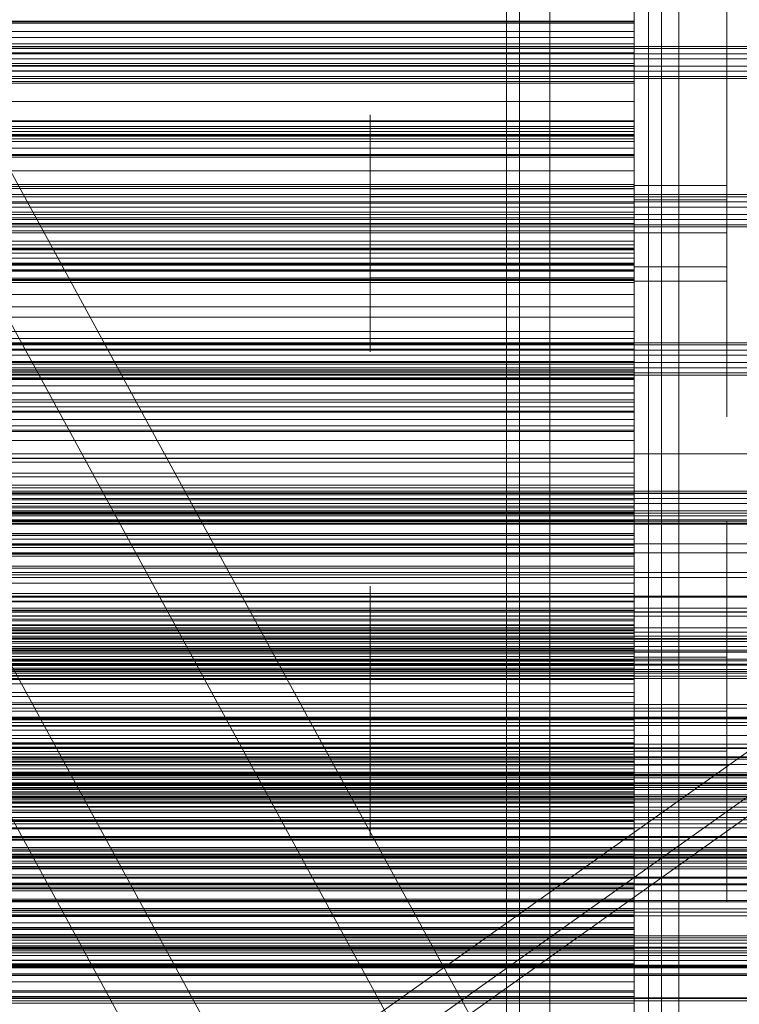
# Model space of a CAD drawing. Header units: millimetres. Extents: x -4738 to 65662, y -68080 to 6847.
# Tile 299 of 656: x 657 to 766, y -34319 to -34170. Entities that reach past the tile are written whole.
import ezdxf

# ---------------------------------------------------------------- set-up
doc = ezdxf.new("R2010")
doc.units = ezdxf.units.MM
for name, color, linetype, lineweight in [('COTAS_O', 1, 'Continuous', 0), ('frontal_briquetadora', 7, 'Continuous', 0), ('frontal_C03', 7, 'Continuous', 0), ('frontal_C10', 7, 'Continuous', 0), ('frontal_secador', 7, 'Continuous', 0), ('frontal_tolva', 7, 'Continuous', 0)]:
    doc.layers.add(name, color=color, linetype=linetype, lineweight=lineweight)
doc.dimstyles.new('R19_100', dxfattribs={"dimtxt": 250, "dimasz": 150, "dimexe": 150, "dimexo": 80, "dimgap": 100, "dimtad": 1, "dimtih": 1, "dimtoh": 1, "dimdsep": 46, "dimcen": 0.09, "dimadec": 0, "dimazin": 0, "dimtfac": 1, "dimtdec": 4, "dimtofl": 0, "dimtmove": 0, "dimatfit": 3, "dimfxl": 1, "dimtolj": 1, "dimtzin": 0, "dimarcsym": 0})

# ---------------------------------------------------------------- blocks, each defined once
blk = doc.blocks.new('DIM_R30_48')
at = {"layer": 'COTAS_O'}
for p, q in [((-1725, -33700), (-1575, -33655)), ((1725, -33700), (1575, -33655)), ((-1725, -34400), (-1725, -33700)), ((-1725, -33700), (1725, -33700)), ((-1725, -33700), (-1575, -33745)), ((1725, -33700), (1575, -33745)), ((1725, -34400), (1725, -33700))]:
    blk.add_line(p, q, dxfattribs=at)
blk.add_text('3450 O', height=250, dxfattribs=at).set_placement((0, -33600))
blk = doc.blocks.new('DIM_R30_52')
at = {"layer": 'COTAS_O'}
for p, q in [((-650, -34200), (-500, -34155)), ((650, -34200), (500, -34155)), ((-650, -34900), (-650, -34200)), ((-650, -34200), (650, -34200)), ((-650, -34200), (-500, -34245)), ((650, -34200), (500, -34245)), ((650, -34900), (650, -34200))]:
    blk.add_line(p, q, dxfattribs=at)
blk.add_text('1300 O', height=250, dxfattribs=at).set_placement((0, -34100))

msp = doc.modelspace()

# ---------------------------------------------------------------- linework, layer by layer
at = {"layer": 'frontal_briquetadora'}
for p, q in [((750, -34163.517), (750, -34170.544)), ((750, -34163.642), (750, -34170.988)), ((764, -34163.642), (764, -34170.988)), ((750, -34175.223), (750, -34164.444)), ((750, -34166.627), (750, -34170.875)), ((750, -34166.775), (750, -34177.964)), ((764, -34166.627), (764, -34170.875)), ((750, -34177.146), (750, -34168.422)), ((750, -34172.006), (750, -34169.27)), ((750, -34174.317), (750, -34169.642)), ((750, -34179.561), (750, -34169.995)), ((764, -34174.317), (764, -34169.642)), ((550, -34170.441), (750, -34170.441)), ((550, -34170.544), (750, -34170.544)), ((550, -34170.764), (750, -34170.764)), ((750, -34170.441), (750, -34172.896)), ((750, -34170.764), (750, -34170.441)), ((750, -34170.544), (750, -34179.847)), ((750, -34173.853), (750, -34170.764)), ((750, -34170.988), (750, -34174.798)), ((764, -34170.988), (764, -34174.798)), ((750, -34172.006), (550, -34172.006)), ((550, -34172.896), (750, -34172.896)), ((750, -34174.538), (750, -34172.006)), ((750, -34172.896), (750, -34178.035)), ((550, -34173.853), (750, -34173.853)), ((750, -34179.589), (750, -34173.853)), ((750, -34174.798), (750, -34174.317)), ((764, -34174.798), (764, -34174.317)), ((750, -34174.538), (550, -34174.538)), ((550, -34175.223), (750, -34175.223)), ((750, -34176.835), (750, -34174.538)), ((750, -34178.573), (750, -34174.763)), ((750, -34174.763), (750, -34175.243)), ((750, -34187.602), (750, -34175.223)), ((750, -34175.243), (750, -34179.919)), ((764, -34178.573), (764, -34174.763)), ((764, -34174.763), (764, -34175.243)), ((764, -34175.243), (764, -34179.919)), ((750, -34176.835), (550, -34176.835)), ((550, -34177.146), (750, -34177.146)), ((750, -34186.389), (750, -34176.835)), ((750, -34178.883), (750, -34177)), ((750, -34178.061), (750, -34177.118)), ((750, -34177.118), (750, -34179.937)), ((750, -34187.891), (750, -34177.146)), ((550, -34177.964), (750, -34177.964)), ((550, -34178.035), (750, -34178.035)), ((750, -34179.373), (750, -34177.5)), ((750, -34178.555), (750, -34177.617)), ((750, -34177.617), (750, -34180.422)), ((750, -34177.964), (750, -34190.647)), ((750, -34178.035), (750, -34185.66)), ((750, -34182.729), (750, -34178.061)), ((750, -34183.199), (750, -34178.555)), ((750, -34185.919), (750, -34178.573)), ((750, -34184.46), (750, -34178.883)), ((764, -34185.919), (764, -34178.573)), ((750, -34179.561), (550, -34179.561)), ((550, -34179.589), (750, -34179.589)), ((550, -34179.847), (750, -34179.847)), ((750, -34184.922), (750, -34179.373)), ((750, -34182.626), (750, -34179.561)), ((750, -34187.752), (750, -34179.589)), ((750, -34179.847), (750, -34191.067)), ((750, -34179.919), (750, -34187.864)), ((750, -34179.937), (750, -34186.409)), ((750, -34180.422), (750, -34186.861)), ((764, -34179.919), (764, -34187.864)), ((750, -34185.3), (750, -34181.052)), ((764, -34185.3), (764, -34181.052)), ((750, -34182.626), (550, -34182.626)), ((750, -34185.525), (750, -34182.626)), ((750, -34190.943), (750, -34182.729)), ((750, -34191.371), (750, -34183.199)), ((710, -34186.688), (710, -34184.61)), ((710, -34184.61), (710, -34184.872)), ((710, -34184.872), (710, -34187.422)), ((750, -34186.282), (750, -34184.117)), ((750, -34184.117), (750, -34184.39)), ((750, -34184.39), (750, -34187.047)), ((750, -34193.516), (750, -34184.46)), ((750, -34186.688), (750, -34184.61)), ((750, -34184.61), (750, -34184.872)), ((750, -34184.872), (750, -34187.422)), ((750, -34193.932), (750, -34184.922)), ((750, -34185.525), (550, -34185.525)), ((550, -34185.66), (750, -34185.66)), ((750, -34186.389), (550, -34186.389)), ((750, -34186.417), (550, -34186.417)), ((750, -34192.955), (750, -34185.3)), ((750, -34188.246), (750, -34185.525)), ((750, -34185.66), (750, -34195.479)), ((750, -34195.346), (750, -34185.919)), ((750, -34190.456), (750, -34186.282)), ((750, -34186.417), (750, -34186.389)), ((750, -34186.409), (750, -34196.286)), ((750, -34186.682), (750, -34186.417)), ((764, -34192.955), (764, -34185.3)), ((764, -34195.346), (764, -34185.919)), ((750, -34186.682), (550, -34186.682)), ((750, -34187.157), (550, -34187.157)), ((550, -34187.602), (750, -34187.602)), ((550, -34187.752), (750, -34187.752)), ((750, -34187.826), (550, -34187.826)), ((550, -34187.891), (750, -34187.891)), ((710, -34190.695), (710, -34186.688)), ((710, -34187.422), (710, -34191.756)), ((750, -34187.157), (750, -34186.682)), ((750, -34190.695), (750, -34186.688)), ((750, -34186.861), (750, -34196.687)), ((750, -34187.047), (750, -34191.561)), ((750, -34190.896), (750, -34187.086)), ((750, -34187.086), (750, -34187.567)), ((750, -34187.826), (750, -34187.157)), ((750, -34187.422), (750, -34191.756)), ((750, -34187.567), (750, -34192.242)), ((750, -34201.105), (750, -34187.602)), ((750, -34198.027), (750, -34187.752)), ((750, -34188.675), (750, -34187.826)), ((750, -34187.864), (750, -34197.505)), ((750, -34200.244), (750, -34187.891)), ((764, -34190.896), (764, -34187.086)), ((764, -34187.086), (764, -34187.567)), ((764, -34187.567), (764, -34192.242)), ((764, -34187.864), (764, -34197.505)), ((750, -34188.246), (550, -34188.246)), ((750, -34188.675), (550, -34188.675)), ((750, -34190.778), (750, -34188.246)), ((750, -34189.695), (750, -34188.675)), ((750, -34189.695), (550, -34189.695)), ((550, -34190.647), (750, -34190.647)), ((750, -34190.778), (550, -34190.778)), ((710, -34195.837), (710, -34190.695)), ((710, -34193.118), (710, -34190.801)), ((750, -34199.367), (750, -34189.695)), ((750, -34192.727), (750, -34190.313)), ((750, -34195.812), (750, -34190.456)), ((750, -34190.647), (750, -34204.338)), ((750, -34195.837), (750, -34190.695)), ((750, -34193.102), (750, -34190.778)), ((750, -34193.118), (750, -34190.801)), ((750, -34198.242), (750, -34190.896)), ((764, -34198.242), (764, -34190.896)), ((550, -34191.067), (750, -34191.067)), ((710, -34191.756), (710, -34197.015)), ((750, -34202.387), (750, -34190.943)), ((750, -34191.067), (750, -34203.774)), ((750, -34202.757), (750, -34191.371)), ((750, -34191.561), (750, -34197.039)), ((750, -34191.756), (750, -34197.015)), ((750, -34192.242), (750, -34200.188)), ((764, -34192.242), (764, -34200.188)), ((750, -34193.102), (550, -34193.102)), ((710, -34197.293), (710, -34193.118)), ((750, -34197.076), (750, -34192.727)), ((750, -34202.5), (750, -34192.955)), ((750, -34195.188), (750, -34193.102)), ((750, -34197.293), (750, -34193.118)), ((750, -34205.704), (750, -34193.516)), ((764, -34202.5), (764, -34192.955)), ((750, -34195.188), (550, -34195.188)), ((750, -34206.057), (750, -34193.932)), ((750, -34204.848), (750, -34195.188)), ((764, -34195.346), (750, -34195.346)), ((750, -34204.987), (750, -34195.346)), ((764, -34204.987), (764, -34195.346)), ((520, -34195.812), (750, -34195.812)), ((550, -34195.479), (750, -34195.479)), ((750, -34195.837), (710, -34195.837)), ((710, -34201.096), (710, -34195.837)), ((750, -34195.479), (750, -34207.113)), ((750, -34201.29), (750, -34195.812)), ((750, -34201.096), (750, -34195.837)), ((750, -34196.286), (750, -34209.187)), ((750, -34198.605), (750, -34196.441)), ((750, -34196.441), (750, -34196.713)), ((750, -34196.687), (750, -34209.523)), ((750, -34196.713), (750, -34199.37)), ((520, -34197.039), (750, -34197.039)), ((550, -34198.027), (750, -34198.027)), ((710, -34199.011), (710, -34196.933)), ((710, -34196.933), (710, -34197.195)), ((750, -34197.015), (710, -34197.015)), ((710, -34197.015), (710, -34202.157)), ((710, -34197.195), (710, -34199.745)), ((710, -34202.5), (710, -34197.293)), ((750, -34199.011), (750, -34196.933)), ((750, -34196.933), (750, -34197.195)), ((750, -34197.015), (750, -34202.157)), ((750, -34197.039), (750, -34202.395)), ((750, -34202.5), (750, -34197.076)), ((750, -34197.195), (750, -34199.745)), ((750, -34202.5), (750, -34197.293)), ((764, -34197.505), (750, -34197.505)), ((750, -34197.505), (750, -34206.932)), ((750, -34210.021), (750, -34198.027)), ((750, -34207.669), (750, -34198.242)), ((764, -34197.505), (764, -34206.932)), ((764, -34207.669), (764, -34198.242)), ((750, -34199.367), (550, -34199.367)), ((710, -34203.018), (710, -34199.011)), ((710, -34199.745), (710, -34204.079)), ((750, -34202.779), (750, -34198.605)), ((750, -34203.018), (750, -34199.011)), ((750, -34202.228), (750, -34199.367)), ((750, -34199.37), (750, -34203.885)), ((750, -34199.745), (750, -34204.079)), ((550, -34200.244), (750, -34200.244)), ((550, -34201.105), (750, -34201.105)), ((710, -34205.429), (710, -34201.096)), ((750, -34200.188), (750, -34209.828)), ((750, -34213.731), (750, -34200.244)), ((750, -34205.429), (750, -34201.096)), ((750, -34208.173), (750, -34201.105)), ((750, -34205.804), (750, -34201.29)), ((764, -34200.188), (764, -34209.828)), ((520, -34202.5), (750, -34202.5)), ((750, -34202.228), (550, -34202.228)), ((710, -34202.157), (710, -34206.164)), ((750, -34202.5), (710, -34202.5)), ((710, -34202.5), (710, -34207.707)), ((750, -34202.157), (750, -34206.164)), ((750, -34204.919), (750, -34202.228)), ((750, -34216.621), (750, -34202.387)), ((750, -34202.395), (750, -34206.569)), ((750, -34202.5), (750, -34207.924)), ((764, -34202.5), (750, -34202.5)), ((750, -34202.5), (750, -34207.707)), ((750, -34202.5), (750, -34212.045)), ((750, -34216.919), (750, -34202.757)), ((750, -34208.136), (750, -34202.779)), ((764, -34202.5), (764, -34212.045)), ((550, -34203.774), (750, -34203.774)), ((710, -34208.16), (710, -34203.018)), ((710, -34204.079), (710, -34209.338)), ((750, -34208.16), (750, -34203.018)), ((750, -34203.774), (750, -34217.478)), ((750, -34203.885), (750, -34209.362)), ((750, -34204.079), (750, -34209.338)), ((550, -34204.338), (750, -34204.338)), ((750, -34204.848), (550, -34204.848)), ((750, -34204.919), (550, -34204.919)), ((750, -34205.112), (550, -34205.112)), ((750, -34205.616), (550, -34205.616)), ((710, -34207.98), (710, -34205.429)), ((750, -34204.338), (750, -34218.51)), ((750, -34205.112), (750, -34204.848)), ((750, -34207.432), (750, -34204.919)), ((750, -34212.932), (750, -34204.987)), ((750, -34205.616), (750, -34205.112)), ((750, -34207.98), (750, -34205.429)), ((750, -34206.333), (750, -34205.616)), ((750, -34220.554), (750, -34205.704)), ((750, -34208.461), (750, -34205.804)), ((764, -34212.932), (764, -34204.987)), ((750, -34206.333), (550, -34206.333)), ((550, -34207.113), (750, -34207.113)), ((750, -34207.243), (550, -34207.243)), ((710, -34206.164), (710, -34208.242)), ((750, -34220.832), (750, -34206.057)), ((750, -34206.164), (750, -34208.242)), ((750, -34207.243), (750, -34206.333)), ((750, -34206.569), (750, -34208.734)), ((750, -34206.932), (750, -34214.278)), ((750, -34207.113), (750, -34220.117)), ((750, -34208.336), (750, -34207.243)), ((764, -34206.932), (764, -34214.278)), ((520, -34208.136), (750, -34208.136)), ((750, -34207.432), (550, -34207.432)), ((550, -34208.173), (750, -34208.173)), ((750, -34208.336), (550, -34208.336)), ((710, -34207.707), (710, -34211.882)), ((710, -34208.242), (710, -34207.98)), ((750, -34208.16), (710, -34208.16)), ((710, -34213.419), (710, -34208.16)), ((750, -34209.753), (750, -34207.432)), ((764, -34207.669), (750, -34207.669)), ((750, -34217.31), (750, -34207.669)), ((750, -34207.707), (750, -34211.882)), ((750, -34207.924), (750, -34212.273)), ((750, -34208.242), (750, -34207.98)), ((750, -34213.613), (750, -34208.136)), ((750, -34213.419), (750, -34208.16)), ((750, -34215.272), (750, -34208.173)), ((750, -34209.601), (750, -34208.336)), ((750, -34208.734), (750, -34208.461)), ((764, -34217.31), (764, -34207.669)), ((520, -34209.362), (750, -34209.362)), ((750, -34209.601), (550, -34209.601)), ((750, -34209.753), (550, -34209.753)), ((550, -34210.021), (750, -34210.021)), ((750, -34209.338), (710, -34209.338)), ((710, -34209.338), (710, -34214.48)), ((750, -34209.187), (750, -34224.618)), ((750, -34209.338), (750, -34214.48)), ((750, -34209.362), (750, -34214.719)), ((750, -34209.523), (750, -34224.875)), ((750, -34219.355), (750, -34209.601)), ((750, -34211.863), (750, -34209.753)), ((764, -34209.828), (750, -34209.828)), ((750, -34209.828), (750, -34219.255)), ((750, -34223.272), (750, -34210.021)), ((764, -34209.828), (764, -34219.255)), ((750, -34211.863), (550, -34211.863)), ((710, -34211.882), (710, -34214.199)), ((750, -34213.734), (750, -34211.863)), ((750, -34211.882), (750, -34214.199)), ((750, -34212.045), (750, -34219.7)), ((750, -34212.273), (750, -34214.687)), ((750, -34217.608), (750, -34212.932)), ((764, -34212.045), (764, -34219.7)), ((764, -34217.608), (764, -34212.932)), ((750, -34213.734), (550, -34213.734)), ((710, -34217.753), (710, -34213.419)), ((710, -34214.48), (710, -34218.487)), ((750, -34217.753), (750, -34213.419)), ((750, -34218.128), (750, -34213.613)), ((750, -34227.834), (750, -34213.731)), ((750, -34223.476), (750, -34213.734)), ((750, -34214.278), (750, -34218.089)), ((750, -34214.48), (750, -34218.487)), ((750, -34214.719), (750, -34218.892)), ((764, -34214.278), (764, -34218.089)), ((550, -34215.272), (750, -34215.272)), ((750, -34222.397), (750, -34215.272)), ((550, -34217.478), (750, -34217.478)), ((710, -34220.303), (710, -34217.753)), ((750, -34233.1), (750, -34216.621)), ((750, -34233.313), (750, -34216.919)), ((750, -34225.255), (750, -34217.31)), ((750, -34217.478), (750, -34224.611)), ((750, -34218.089), (750, -34217.608)), ((750, -34220.303), (750, -34217.753)), ((764, -34225.255), (764, -34217.31)), ((764, -34218.089), (764, -34217.608)), ((550, -34218.51), (750, -34218.51)), ((710, -34218.487), (710, -34220.565)), ((750, -34220.784), (750, -34218.128)), ((750, -34218.487), (750, -34220.565)), ((750, -34218.51), (750, -34232.619)), ((750, -34218.892), (750, -34221.057)), ((750, -34219.355), (550, -34219.355)), ((550, -34220.117), (750, -34220.117)), ((710, -34220.565), (710, -34220.303)), ((750, -34219.255), (750, -34226.602)), ((750, -34222.005), (750, -34219.355)), ((750, -34219.7), (750, -34223.948)), ((750, -34220.117), (750, -34233.99)), ((750, -34220.565), (750, -34220.303)), ((750, -34237.497), (750, -34220.554)), ((764, -34219.255), (764, -34226.602)), ((764, -34219.7), (764, -34223.948)), ((750, -34222.005), (550, -34222.005)), ((750, -34221.057), (750, -34220.784)), ((750, -34237.688), (750, -34220.832)), ((750, -34224.483), (750, -34222.005)), ((550, -34222.397), (750, -34222.397)), ((550, -34223.272), (750, -34223.272)), ((750, -34223.476), (550, -34223.476)), ((750, -34229.547), (750, -34222.397)), ((750, -34237.271), (750, -34223.272)), ((750, -34223.976), (750, -34223.476)), ((750, -34223.976), (550, -34223.976)), ((750, -34224.483), (550, -34224.483)), ((550, -34224.611), (750, -34224.611)), ((750, -34224.718), (550, -34224.718)), ((750, -34224.718), (750, -34223.976)), ((750, -34226.781), (750, -34224.483)), ((750, -34224.611), (750, -34231.767)), ((750, -34224.618), (750, -34241.985)), ((750, -34225.673), (750, -34224.718)), ((750, -34224.875), (750, -34242.153)), ((750, -34225.673), (550, -34225.673)), ((750, -34229.931), (750, -34225.255)), ((750, -34226.824), (750, -34225.673)), ((750, -34226.602), (750, -34230.412)), ((764, -34229.931), (764, -34225.255)), ((764, -34226.602), (764, -34230.412)), ((750, -34226.781), (550, -34226.781)), ((750, -34226.824), (550, -34226.824)), ((550, -34227.834), (750, -34227.834)), ((750, -34228.157), (550, -34228.157)), ((750, -34228.885), (750, -34226.781)), ((750, -34228.157), (750, -34226.824)), ((750, -34242.009), (750, -34227.834)), ((750, -34229.664), (750, -34228.157)), ((750, -34228.885), (550, -34228.885)), ((550, -34229.547), (750, -34229.547)), ((750, -34229.664), (550, -34229.664)), ((750, -34230.777), (750, -34228.885)), ((750, -34236.717), (750, -34229.547)), ((750, -34239.478), (750, -34229.664)), ((750, -34230.777), (550, -34230.777)), ((750, -34230.412), (750, -34229.931)), ((750, -34232.427), (750, -34230.777)), ((764, -34230.412), (764, -34229.931)), ((550, -34231.767), (750, -34231.767)), ((750, -34232.427), (550, -34232.427)), ((550, -34232.619), (750, -34232.619)), ((750, -34231.767), (750, -34238.943)), ((750, -34242.229), (750, -34232.427)), ((750, -34232.619), (750, -34236.673)), ((550, -34233.99), (750, -34233.99)), ((750, -34251.188), (750, -34233.1)), ((750, -34251.309), (750, -34233.313)), ((750, -34233.99), (750, -34241.171)), ((550, -34236.673), (750, -34236.673)), ((550, -34236.717), (750, -34236.717)), ((750, -34236.673), (750, -34240.744)), ((750, -34243.904), (750, -34236.717)), ((550, -34237.271), (750, -34237.271)), ((750, -34251.479), (750, -34237.271)), ((750, -34255.881), (750, -34237.497)), ((750, -34255.979), (750, -34237.688)), ((550, -34238.943), (750, -34238.943)), ((750, -34239.478), (550, -34239.478)), ((750, -34238.943), (750, -34246.135)), ((750, -34241.909), (750, -34239.478)), ((550, -34240.744), (750, -34240.744)), ((550, -34241.171), (750, -34241.171)), ((750, -34240.744), (750, -34244.831)), ((750, -34241.171), (750, -34248.367)), ((750, -34241.909), (550, -34241.909)), ((550, -34242.009), (750, -34242.009)), ((750, -34242.229), (550, -34242.229)), ((750, -34242.963), (550, -34242.963)), ((750, -34244.168), (750, -34241.909)), ((750, -34241.985), (750, -34260.62)), ((750, -34246.101), (750, -34242.009)), ((750, -34242.153), (750, -34260.694)), ((750, -34242.963), (750, -34242.229)), ((750, -34243.941), (750, -34242.963)), ((550, -34243.904), (750, -34243.904)), ((750, -34243.941), (550, -34243.941)), ((750, -34244.168), (550, -34244.168)), ((750, -34251.105), (750, -34243.904)), ((750, -34245.133), (750, -34243.941)), ((750, -34246.246), (750, -34244.168)), ((550, -34244.831), (750, -34244.831)), ((750, -34245.133), (550, -34245.133)), ((550, -34246.101), (750, -34246.101)), ((750, -34244.831), (750, -34248.931)), ((750, -34246.52), (750, -34245.133)), ((750, -34250.205), (750, -34246.101)), ((550, -34246.135), (750, -34246.135)), ((750, -34246.246), (550, -34246.246)), ((750, -34246.52), (550, -34246.52)), ((750, -34246.135), (750, -34253.34)), ((750, -34250.033), (750, -34246.222)), ((750, -34246.222), (750, -34246.703)), ((750, -34248.128), (750, -34246.246)), ((750, -34248.091), (750, -34246.52)), ((750, -34246.703), (750, -34251.379)), ((764, -34250.033), (764, -34246.222)), ((764, -34246.222), (764, -34246.703)), ((764, -34246.703), (764, -34251.379)), ((750, -34248.091), (550, -34248.091)), ((750, -34248.128), (550, -34248.128)), ((550, -34248.367), (750, -34248.367)), ((550, -34248.931), (750, -34248.931)), ((750, -34249.836), (750, -34248.091)), ((750, -34249.796), (750, -34248.128)), ((750, -34248.367), (750, -34255.575)), ((750, -34248.931), (750, -34253.043)), ((750, -34249.796), (550, -34249.796)), ((750, -34249.836), (550, -34249.836)), ((550, -34250.205), (750, -34250.205)), ((750, -34251.223), (750, -34249.796)), ((750, -34259.686), (750, -34249.836)), ((750, -34257.379), (750, -34250.033)), ((750, -34254.32), (750, -34250.205)), ((764, -34257.379), (764, -34250.033)), ((550, -34251.105), (750, -34251.105)), ((750, -34251.223), (550, -34251.223)), ((550, -34251.479), (750, -34251.479)), ((750, -34258.317), (750, -34251.105)), ((750, -34270.191), (750, -34251.188)), ((750, -34261.06), (750, -34251.223)), ((750, -34270.216), (750, -34251.309)), ((750, -34251.379), (750, -34259.324)), ((750, -34255.598), (750, -34251.479)), ((764, -34251.379), (764, -34259.324)), ((550, -34253.043), (750, -34253.043)), ((550, -34253.34), (750, -34253.34)), ((750, -34253.043), (750, -34257.165)), ((750, -34253.34), (750, -34260.554)), ((750, -34257.8), (750, -34253.552)), ((764, -34257.8), (764, -34253.552)), ((550, -34254.32), (750, -34254.32)), ((750, -34258.445), (750, -34254.32)), ((550, -34255.575), (750, -34255.575)), ((550, -34255.598), (750, -34255.598)), ((710, -34258.147), (710, -34256.069)), ((710, -34256.069), (710, -34256.331)), ((710, -34256.331), (710, -34258.882)), ((750, -34255.575), (750, -34262.792)), ((750, -34257.742), (750, -34255.577)), ((750, -34255.577), (750, -34255.85)), ((750, -34259.725), (750, -34255.598)), ((750, -34255.85), (750, -34258.506)), ((750, -34275), (750, -34255.881)), ((750, -34275), (750, -34255.979)), ((750, -34258.147), (750, -34256.069)), ((750, -34256.069), (750, -34256.331)), ((750, -34256.331), (750, -34258.882)), ((550, -34257.165), (750, -34257.165)), ((750, -34257.165), (750, -34261.296)), ((750, -34266.806), (750, -34257.379)), ((750, -34261.916), (750, -34257.742)), ((750, -34265.455), (750, -34257.8)), ((764, -34266.806), (764, -34257.379)), ((764, -34265.455), (764, -34257.8)), ((550, -34258.317), (750, -34258.317)), ((550, -34258.445), (750, -34258.445)), ((710, -34262.154), (710, -34258.147)), ((710, -34258.882), (710, -34263.215)), ((750, -34262.154), (750, -34258.147)), ((750, -34265.537), (750, -34258.317)), ((750, -34262.577), (750, -34258.445)), ((750, -34258.506), (750, -34263.021)), ((750, -34258.882), (750, -34263.215)), ((750, -34259.324), (750, -34268.965)), ((764, -34259.324), (764, -34268.965)), ((750, -34259.686), (550, -34259.686)), ((550, -34259.725), (750, -34259.725)), ((550, -34260.554), (750, -34260.554)), ((750, -34261.893), (750, -34259.686)), ((750, -34263.859), (750, -34259.725)), ((750, -34264.262), (750, -34260.452)), ((750, -34260.452), (750, -34260.932)), ((750, -34260.554), (750, -34267.776)), ((750, -34260.62), (750, -34279.809)), ((750, -34260.694), (750, -34279.784)), ((750, -34260.932), (750, -34265.608)), ((764, -34264.262), (764, -34260.452)), ((764, -34260.452), (764, -34260.932)), ((764, -34260.932), (764, -34265.608)), ((750, -34261.06), (550, -34261.06)), ((550, -34261.296), (750, -34261.296)), ((750, -34261.893), (550, -34261.893)), ((750, -34262.027), (550, -34262.027)), ((710, -34267.296), (710, -34262.154)), ((750, -34262.027), (750, -34261.06)), ((750, -34261.296), (750, -34265.432)), ((750, -34263.928), (750, -34261.893)), ((750, -34267.272), (750, -34261.916)), ((750, -34263.238), (750, -34262.027)), ((750, -34267.296), (750, -34262.154)), ((550, -34262.577), (750, -34262.577)), ((550, -34262.792), (750, -34262.792)), ((750, -34263.238), (550, -34263.238)), ((550, -34263.859), (750, -34263.859)), ((750, -34263.928), (550, -34263.928)), ((710, -34263.215), (710, -34268.474)), ((710, -34265.618), (710, -34263.301)), ((750, -34266.715), (750, -34262.577)), ((750, -34262.792), (750, -34270.015)), ((750, -34265.227), (750, -34262.813)), ((750, -34263.021), (750, -34268.499)), ((750, -34263.215), (750, -34268.474)), ((750, -34264.664), (750, -34263.238)), ((750, -34265.618), (750, -34263.301)), ((750, -34267.999), (750, -34263.859)), ((750, -34265.78), (750, -34263.928)), ((750, -34264.664), (550, -34264.664)), ((550, -34265.432), (750, -34265.432)), ((750, -34271.608), (750, -34264.262)), ((750, -34266.286), (750, -34264.664)), ((750, -34269.576), (750, -34265.227)), ((750, -34265.432), (750, -34269.572)), ((750, -34275), (750, -34265.455)), ((764, -34271.608), (764, -34264.262)), ((764, -34275), (764, -34265.455)), ((550, -34265.537), (750, -34265.537)), ((750, -34265.78), (550, -34265.78)), ((750, -34266.286), (550, -34266.286)), ((550, -34266.715), (750, -34266.715)), ((710, -34269.793), (710, -34265.618)), ((750, -34272.76), (750, -34265.537)), ((750, -34265.608), (750, -34273.553)), ((750, -34269.793), (750, -34265.618)), ((750, -34267.436), (750, -34265.78)), ((750, -34268.091), (750, -34266.286)), ((750, -34270.857), (750, -34266.715)), ((764, -34266.806), (750, -34266.806)), ((750, -34276.447), (750, -34266.806)), ((764, -34265.608), (764, -34273.553)), ((764, -34276.447), (764, -34266.806)), ((520, -34267.272), (750, -34267.272)), ((750, -34267.436), (550, -34267.436)), ((550, -34267.776), (750, -34267.776)), ((550, -34267.999), (750, -34267.999)), ((750, -34268.091), (550, -34268.091)), ((750, -34267.296), (710, -34267.296)), ((710, -34272.555), (710, -34267.296)), ((750, -34268.474), (710, -34268.474)), ((710, -34268.474), (710, -34273.616)), ((750, -34272.75), (750, -34267.272)), ((750, -34272.555), (750, -34267.296)), ((750, -34268.877), (750, -34267.436)), ((750, -34267.776), (750, -34275)), ((750, -34272.141), (750, -34267.999)), ((750, -34270.069), (750, -34268.091)), ((750, -34268.474), (750, -34273.616)), ((520, -34268.499), (750, -34268.499)), ((750, -34268.877), (550, -34268.877)), ((550, -34269.572), (750, -34269.572)), ((710, -34275), (710, -34269.793)), ((750, -34268.499), (750, -34273.855)), ((750, -34270.075), (750, -34268.877)), ((764, -34268.965), (750, -34268.965)), ((750, -34268.965), (750, -34278.392)), ((750, -34269.572), (750, -34273.715)), ((750, -34275), (750, -34269.576)), ((750, -34275), (750, -34269.793)), ((750, -34271.971), (750, -34269.806)), ((750, -34269.806), (750, -34270.079)), ((764, -34268.965), (764, -34278.392)), ((750, -34270.216), (200, -34270.216)), ((750, -34270.191), (520, -34270.191)), ((550, -34270.015), (750, -34270.015)), ((750, -34270.069), (550, -34270.069)), ((750, -34270.075), (550, -34270.075)), ((550, -34270.857), (750, -34270.857)), ((710, -34272.377), (710, -34270.299)), ((710, -34270.299), (710, -34270.561)), ((710, -34270.561), (710, -34273.111)), ((750, -34270.015), (750, -34277.24)), ((750, -34279.931), (750, -34270.069)), ((750, -34279.925), (750, -34270.075)), ((750, -34270.079), (750, -34272.736)), ((750, -34289.38), (750, -34270.191)), ((750, -34289.306), (750, -34270.216)), ((750, -34272.377), (750, -34270.299)), ((750, -34270.299), (750, -34270.561)), ((750, -34270.561), (750, -34273.111)), ((750, -34275), (750, -34270.857)), ((550, -34272.141), (750, -34272.141)), ((550, -34272.76), (750, -34272.76)), ((710, -34276.384), (710, -34272.377)), ((710, -34276.889), (710, -34272.555)), ((750, -34281.035), (750, -34271.608)), ((750, -34276.145), (750, -34271.971)), ((750, -34276.285), (750, -34272.141)), ((750, -34276.384), (750, -34272.377)), ((750, -34276.889), (750, -34272.555)), ((750, -34272.736), (750, -34277.25)), ((750, -34277.264), (750, -34272.75)), ((750, -34279.985), (750, -34272.76)), ((764, -34281.035), (764, -34271.608)), ((550, -34273.715), (750, -34273.715)), ((710, -34273.111), (710, -34277.445)), ((710, -34273.616), (710, -34277.623)), ((750, -34273.111), (750, -34277.445)), ((750, -34273.553), (750, -34283.194)), ((750, -34273.616), (750, -34277.623)), ((750, -34273.715), (750, -34277.859)), ((750, -34273.855), (750, -34278.029)), ((764, -34273.553), (764, -34283.194)), ((750, -34275), (200, -34275)), ((520, -34275), (750, -34275)), ((550, -34275), (750, -34275)), ((750, -34275), (710, -34275)), ((710, -34275), (710, -34280.207)), ((750, -34275), (750, -34294.021)), ((750, -34275), (750, -34280.424)), ((750, -34275), (750, -34294.119)), ((750, -34279.143), (750, -34275)), ((750, -34275), (750, -34282.224)), ((764, -34275), (750, -34275)), ((750, -34275), (750, -34280.207)), ((750, -34275), (750, -34284.545)), ((764, -34275), (764, -34284.545)), ((550, -34276.285), (750, -34276.285)), ((550, -34277.24), (750, -34277.24)), ((710, -34281.526), (710, -34276.384)), ((710, -34279.439), (710, -34276.889)), ((750, -34281.501), (750, -34276.145)), ((750, -34280.428), (750, -34276.285)), ((750, -34281.526), (750, -34276.384)), ((750, -34284.392), (750, -34276.447)), ((750, -34279.439), (750, -34276.889)), ((750, -34277.24), (750, -34284.463)), ((750, -34277.25), (750, -34282.728)), ((750, -34279.921), (750, -34277.264)), ((764, -34284.392), (764, -34276.447)), ((550, -34277.859), (750, -34277.859)), ((710, -34277.445), (710, -34282.704)), ((710, -34277.623), (710, -34279.701)), ((750, -34277.445), (750, -34282.704)), ((750, -34277.623), (750, -34279.701)), ((750, -34277.859), (750, -34282.001)), ((750, -34278.029), (750, -34280.194)), ((750, -34278.392), (750, -34285.738)), ((764, -34278.392), (764, -34285.738)), ((750, -34279.784), (200, -34279.784)), ((750, -34279.809), (520, -34279.809)), ((550, -34279.143), (750, -34279.143)), ((750, -34279.925), (550, -34279.925)), ((750, -34279.931), (550, -34279.931)), ((550, -34279.985), (750, -34279.985)), ((710, -34279.701), (710, -34279.439)), ((710, -34280.207), (710, -34284.382)), ((750, -34283.285), (750, -34279.143)), ((750, -34279.701), (750, -34279.439)), ((750, -34279.784), (750, -34298.691)), ((750, -34279.809), (750, -34298.812)), ((750, -34280.194), (750, -34279.921)), ((750, -34279.925), (750, -34281.123)), ((750, -34281.909), (750, -34279.931)), ((750, -34287.208), (750, -34279.985)), ((750, -34280.207), (750, -34284.382)), ((520, -34281.501), (750, -34281.501)), ((550, -34280.428), (750, -34280.428)), ((750, -34281.123), (550, -34281.123)), ((750, -34281.909), (550, -34281.909)), ((750, -34281.526), (710, -34281.526)), ((710, -34286.785), (710, -34281.526)), ((750, -34280.424), (750, -34284.773)), ((750, -34284.568), (750, -34280.428)), ((764, -34281.035), (750, -34281.035)), ((750, -34290.676), (750, -34281.035)), ((750, -34281.123), (750, -34282.564)), ((750, -34286.979), (750, -34281.501)), ((750, -34286.785), (750, -34281.526)), ((750, -34283.714), (750, -34281.909)), ((764, -34290.676), (764, -34281.035)), ((520, -34282.728), (750, -34282.728)), ((550, -34282.001), (750, -34282.001)), ((550, -34282.224), (750, -34282.224)), ((750, -34282.564), (550, -34282.564)), ((550, -34283.285), (750, -34283.285)), ((750, -34282.704), (710, -34282.704)), ((710, -34282.704), (710, -34287.846)), ((750, -34282.001), (750, -34286.141)), ((750, -34282.224), (750, -34289.446)), ((750, -34282.564), (750, -34284.22)), ((750, -34282.704), (750, -34287.846)), ((750, -34282.728), (750, -34288.084)), ((764, -34283.194), (750, -34283.194)), ((750, -34283.194), (750, -34292.621)), ((750, -34287.423), (750, -34283.285)), ((764, -34283.194), (764, -34292.621)), ((750, -34283.714), (550, -34283.714)), ((750, -34284.22), (550, -34284.22)), ((550, -34284.463), (750, -34284.463)), ((550, -34284.568), (750, -34284.568)), ((710, -34284.382), (710, -34286.699)), ((750, -34285.336), (750, -34283.714)), ((750, -34284.22), (750, -34286.072)), ((750, -34284.382), (750, -34286.699)), ((750, -34289.068), (750, -34284.392)), ((750, -34284.463), (750, -34291.683)), ((750, -34284.545), (750, -34292.2)), ((750, -34288.704), (750, -34284.568)), ((750, -34284.773), (750, -34287.187)), ((764, -34289.068), (764, -34284.392)), ((764, -34284.545), (764, -34292.2)), ((750, -34285.336), (550, -34285.336)), ((750, -34286.072), (550, -34286.072)), ((550, -34286.141), (750, -34286.141)), ((750, -34286.762), (750, -34285.336)), ((750, -34285.738), (750, -34289.548)), ((750, -34286.072), (750, -34288.107)), ((750, -34286.141), (750, -34290.275)), ((764, -34285.738), (764, -34289.548)), ((750, -34286.762), (550, -34286.762)), ((550, -34287.208), (750, -34287.208)), ((550, -34287.423), (750, -34287.423)), ((710, -34291.118), (710, -34286.785)), ((710, -34287.846), (710, -34291.853)), ((750, -34287.973), (750, -34286.762)), ((750, -34291.118), (750, -34286.785)), ((750, -34291.494), (750, -34286.979)), ((750, -34294.425), (750, -34287.208)), ((750, -34291.555), (750, -34287.423)), ((750, -34287.846), (750, -34291.853)), ((750, -34287.973), (550, -34287.973)), ((750, -34288.107), (550, -34288.107)), ((550, -34288.704), (750, -34288.704)), ((750, -34288.94), (550, -34288.94)), ((750, -34288.94), (750, -34287.973)), ((750, -34288.084), (750, -34292.258)), ((750, -34288.107), (750, -34290.314)), ((750, -34292.835), (750, -34288.704)), ((750, -34298.777), (750, -34288.94)), ((750, -34289.548), (750, -34289.068)), ((750, -34307.847), (750, -34289.306)), ((764, -34289.548), (764, -34289.068)), ((550, -34289.446), (750, -34289.446)), ((550, -34290.275), (750, -34290.275)), ((750, -34290.314), (550, -34290.314)), ((750, -34308.015), (750, -34289.38)), ((750, -34289.446), (750, -34296.66)), ((750, -34290.275), (750, -34294.402)), ((750, -34290.314), (750, -34300.164)), ((750, -34298.621), (750, -34290.676)), ((764, -34298.621), (764, -34290.676)), ((550, -34291.555), (750, -34291.555)), ((550, -34291.683), (750, -34291.683)), ((710, -34293.669), (710, -34291.118)), ((710, -34291.853), (710, -34293.931)), ((750, -34293.669), (750, -34291.118)), ((750, -34294.15), (750, -34291.494)), ((750, -34295.68), (750, -34291.555)), ((750, -34291.683), (750, -34298.895)), ((750, -34291.853), (750, -34293.931)), ((750, -34292.2), (750, -34296.448)), ((750, -34292.258), (750, -34294.423)), ((764, -34292.2), (764, -34296.448)), ((550, -34292.835), (750, -34292.835)), ((710, -34293.931), (710, -34293.669)), ((750, -34292.621), (750, -34299.967)), ((750, -34296.957), (750, -34292.835)), ((750, -34293.931), (750, -34293.669)), ((764, -34292.621), (764, -34299.967)), ((550, -34294.402), (750, -34294.402)), ((550, -34294.425), (750, -34294.425)), ((750, -34294.021), (750, -34312.312)), ((750, -34294.119), (750, -34312.503)), ((750, -34294.423), (750, -34294.15)), ((750, -34294.402), (750, -34298.521)), ((750, -34301.633), (750, -34294.425)), ((550, -34295.68), (750, -34295.68)), ((550, -34296.66), (750, -34296.66)), ((750, -34299.795), (750, -34295.68)), ((750, -34296.66), (750, -34303.865)), ((550, -34296.957), (750, -34296.957)), ((750, -34301.069), (750, -34296.957)), ((550, -34298.521), (750, -34298.521)), ((750, -34298.777), (550, -34298.777)), ((550, -34298.895), (750, -34298.895)), ((550, -34299.795), (750, -34299.795)), ((750, -34298.521), (750, -34312.729)), ((750, -34303.297), (750, -34298.621)), ((750, -34298.691), (750, -34316.687)), ((750, -34298.777), (750, -34300.204)), ((750, -34298.812), (750, -34316.9)), ((750, -34298.895), (750, -34306.096)), ((750, -34303.899), (750, -34299.795)), ((764, -34303.297), (764, -34298.621)), ((750, -34300.164), (550, -34300.164)), ((750, -34300.204), (550, -34300.204)), ((550, -34301.069), (750, -34301.069)), ((750, -34299.967), (750, -34303.778)), ((750, -34300.164), (750, -34301.909)), ((750, -34300.204), (750, -34301.872)), ((750, -34305.169), (750, -34301.069)), ((764, -34299.967), (764, -34303.778)), ((550, -34301.633), (750, -34301.633)), ((750, -34301.872), (550, -34301.872)), ((750, -34301.909), (550, -34301.909)), ((750, -34308.829), (750, -34301.633)), ((750, -34301.872), (750, -34303.754)), ((750, -34301.909), (750, -34303.48)), ((750, -34303.48), (550, -34303.48)), ((750, -34303.754), (550, -34303.754)), ((550, -34303.865), (750, -34303.865)), ((550, -34303.899), (750, -34303.899)), ((750, -34303.778), (750, -34303.297)), ((750, -34303.48), (750, -34304.867)), ((750, -34303.754), (750, -34305.832)), ((750, -34303.865), (750, -34311.057)), ((750, -34307.991), (750, -34303.899)), ((764, -34303.778), (764, -34303.297)), ((750, -34304.867), (550, -34304.867)), ((550, -34305.169), (750, -34305.169)), ((750, -34304.867), (750, -34306.059)), ((750, -34309.256), (750, -34305.169)), ((750, -34305.832), (550, -34305.832)), ((750, -34306.059), (550, -34306.059)), ((550, -34306.096), (750, -34306.096)), ((750, -34307.037), (550, -34307.037)), ((750, -34305.832), (750, -34308.091)), ((750, -34306.059), (750, -34307.037)), ((750, -34306.096), (750, -34313.283)), ((750, -34307.037), (750, -34307.771)), ((750, -34307.771), (550, -34307.771)), ((550, -34307.991), (750, -34307.991)), ((750, -34308.091), (550, -34308.091)), ((750, -34307.771), (750, -34317.573)), ((750, -34325.125), (750, -34307.847)), ((750, -34322.166), (750, -34307.991)), ((750, -34325.382), (750, -34308.015)), ((750, -34308.091), (750, -34310.522)), ((550, -34308.829), (750, -34308.829)), ((550, -34309.256), (750, -34309.256)), ((750, -34316.01), (750, -34308.829)), ((750, -34313.327), (750, -34309.256)), ((750, -34310.522), (550, -34310.522)), ((550, -34311.057), (750, -34311.057)), ((750, -34310.522), (750, -34320.336)), ((750, -34311.057), (750, -34318.233)), ((550, -34312.729), (750, -34312.729)), ((750, -34312.312), (750, -34329.168)), ((750, -34312.503), (750, -34329.446)), ((750, -34312.729), (750, -34326.728)), ((550, -34313.283), (750, -34313.283)), ((550, -34313.327), (750, -34313.327)), ((750, -34313.283), (750, -34320.453)), ((750, -34317.381), (750, -34313.327)), ((550, -34316.01), (750, -34316.01)), ((750, -34329.883), (750, -34316.01)), ((550, -34317.381), (750, -34317.381)), ((750, -34317.573), (550, -34317.573)), ((750, -34316.687), (750, -34333.081)), ((750, -34316.9), (750, -34333.379)), ((750, -34331.49), (750, -34317.381)), ((750, -34317.573), (750, -34319.223)), ((550, -34318.233), (750, -34318.233)), ((750, -34318.233), (750, -34325.389)), ((750, -34319.223), (550, -34319.223)), ((750, -34319.223), (750, -34321.115))]:
    msp.add_line(p, q, dxfattribs=at)
at = {"layer": 'frontal_C03'}
for p, q in [((1250, -34174.271), (-1250, -34174.271)), ((1250, -34174.587), (-1250, -34174.587)), ((1250, -34175.381), (-1250, -34175.381)), ((-1250, -34176.145), (1250, -34176.145)), ((1250, -34177.268), (-1250, -34177.268)), ((1250, -34178.033), (-1250, -34178.033)), ((1250, -34178.827), (-1250, -34178.827)), ((1250, -34179.143), (-1250, -34179.143)), ((1250, -34196.728), (-1250, -34196.728)), ((1250, -34197.045), (-1250, -34197.045)), ((1250, -34197.839), (-1250, -34197.839)), ((-1250, -34198.603), (1250, -34198.603)), ((1250, -34199.726), (-1250, -34199.726)), ((1250, -34200.49), (-1250, -34200.49)), ((1250, -34201.284), (-1250, -34201.284)), ((1250, -34201.601), (-1250, -34201.601)), ((1250, -34219.186), (-1250, -34219.186)), ((1250, -34219.503), (-1250, -34219.503)), ((1250, -34220.297), (-1250, -34220.297)), ((-1250, -34221.061), (1250, -34221.061)), ((1250, -34222.184), (-1250, -34222.184)), ((1250, -34222.948), (-1250, -34222.948)), ((1250, -34223.742), (-1250, -34223.742)), ((1250, -34224.058), (-1250, -34224.058)), ((1250, -34241.644), (-1250, -34241.644)), ((1250, -34241.96), (-1250, -34241.96)), ((1250, -34242.754), (-1250, -34242.754)), ((-1250, -34243.518), (1250, -34243.518)), ((1250, -34244.641), (-1250, -34244.641)), ((1250, -34245.405), (-1250, -34245.405)), ((1250, -34246.199), (-1250, -34246.199)), ((1250, -34246.516), (-1250, -34246.516)), ((1250, -34264.101), (-1250, -34264.101)), ((1250, -34264.418), (-1250, -34264.418)), ((1250, -34265.212), (-1250, -34265.212)), ((1250, -34265.753), (-1250, -34265.753)), ((-1250, -34265.976), (1250, -34265.976)), ((1250, -34266.047), (-1250, -34266.047)), ((1250, -34267.099), (-1250, -34267.099)), ((1250, -34267.863), (-1250, -34267.863)), ((1250, -34268.657), (-1250, -34268.657)), ((1250, -34268.974), (-1250, -34268.974)), ((1250, -34269.213), (-1250, -34269.213)), ((1250, -34270.05), (-1250, -34270.05)), ((1250, -34275.899), (-1250, -34275.899)), ((1250, -34277.153), (-1250, -34277.153)), ((1496, -34280.547), (-1496, -34280.547)), ((1496, -34280.664), (-1496, -34280.664)), ((1496, -34281.93), (-1496, -34281.93)), ((1496, -34282.265), (-1496, -34282.265)), ((1496, -34284.605), (-1496, -34284.605)), ((-1250, -34284.794), (1250, -34284.794)), ((1496, -34285.106), (-1496, -34285.106)), ((1250, -34286.273), (-1250, -34286.273)), ((1250, -34286.559), (-1250, -34286.559)), ((1250, -34286.875), (-1250, -34286.875)), ((1250, -34287.669), (-1250, -34287.669)), ((-1496, -34288.163), (1496, -34288.163)), ((1496, -34288.754), (-1496, -34288.754)), ((-1250, -34288.434), (1250, -34288.434)), ((1250, -34289.556), (-1250, -34289.556)), ((1250, -34290.321), (-1250, -34290.321)), ((1496, -34292.063), (-1496, -34292.063)), ((1250, -34291.115), (-1250, -34291.115)), ((1250, -34291.431), (-1250, -34291.431)), ((1496, -34292.655), (-1496, -34292.655)), ((1250, -34294.544), (-1250, -34294.544)), ((1496, -34295.711), (-1496, -34295.711)), ((1496, -34296.213), (-1496, -34296.213)), ((1250, -34296.023), (-1250, -34296.023)), ((1250, -34296.711), (-1250, -34296.711)), ((1250, -34297.088), (-1250, -34297.088)), ((1496, -34298.552), (-1496, -34298.552)), ((1496, -34298.887), (-1496, -34298.887)), ((1496, -34300.153), (-1496, -34300.153)), ((1496, -34300.271), (-1496, -34300.271)), ((1250, -34301.139), (-1250, -34301.139)), ((1250, -34302.211), (-1250, -34302.211)), ((1250, -34303.665), (-1250, -34303.665)), ((1250, -34304.919), (-1250, -34304.919)), ((1250, -34309.017), (-1250, -34309.017)), ((1250, -34309.333), (-1250, -34309.333)), ((1250, -34309.698), (-1250, -34309.698)), ((1250, -34310.127), (-1250, -34310.127)), ((1250, -34310.767), (-1250, -34310.767)), ((-1250, -34310.891), (1250, -34310.891)), ((1250, -34311.302), (-1250, -34311.302)), ((1250, -34311.605), (-1250, -34311.605)), ((1250, -34312.014), (-1250, -34312.014)), ((1250, -34312.778), (-1250, -34312.778)), ((1250, -34313.572), (-1250, -34313.572)), ((1250, -34313.889), (-1250, -34313.889)), ((1250, -34314.77), (-1250, -34314.77)), ((1250, -34315.064), (-1250, -34315.064)), ((1496, -34318.408), (-1496, -34318.408)), ((1496, -34318.526), (-1496, -34318.526))]:
    msp.add_line(p, q, dxfattribs=at)
at = {"layer": 'frontal_C10'}
for p, q in [((539.491, -34002.775), (778.82, -34442.775)), ((791.324, -34442.775), (551.995, -34002.775)), ((748.706, -34462.106), (509.376, -34022.106)), ((761.21, -34462.106), (521.88, -34022.106)), ((730.677, -35975), (730.677, -34032.44)), ((732.631, -34032.44), (732.631, -35975)), ((737.234, -34032.44), (737.234, -35975)), ((752.169, -35975), (752.169, -34032.44)), ((754.122, -34032.44), (754.122, -35975)), ((756.771, -35975), (756.771, -34032.44))]:
    msp.add_line(p, q, dxfattribs=at)
at = {"layer": 'frontal_secador'}
for p, q in [((-1250, -34236), (1250, -34236)), ((-1250, -34242), (1250, -34242)), ((-1250, -34245), (1250, -34245)), ((1250, -34246), (-1250, -34246)), ((-1250, -34246.659), (1250, -34246.659)), ((1250, -34249.659), (-1250, -34249.659)), ((-1250, -34251), (1250, -34251)), ((1250, -34254), (-1250, -34254)), ((-1250, -34254.728), (1250, -34254.728)), ((-1250, -34257.588), (1250, -34257.588)), ((1250, -34257.611), (-1250, -34257.611)), ((1250, -34257.728), (-1250, -34257.728)), ((-1250, -34259.387), (1250, -34259.387)), ((1250, -34259.918), (-1250, -34259.918)), ((-1250, -34260), (1250, -34260)), ((1250, -34260.588), (-1250, -34260.588)), ((1250, -34262.387), (-1250, -34262.387)), ((1250, -34263), (-1250, -34263)), ((-1250, -34263.65), (1250, -34263.65)), ((1250, -34264), (-1250, -34264)), ((1250, -34267.382), (-1250, -34267.382)), ((-1250, -34268), (1250, -34268)), ((1250, -34269.689), (-1250, -34269.689)), ((1250, -34274), (-1250, -34274)), ((1250, -34274.545), (-1250, -34274.545)), ((1250, -34276), (-1250, -34276)), ((1250, -34276.144), (-1250, -34276.144)), ((1250, -34276.709), (-1250, -34276.709)), ((1250, -34278.686), (-1250, -34278.686)), ((1250, -34280), (-1250, -34280)), ((1320, -34282), (-1320, -34282)), ((1320, -34282.273), (-1320, -34282.273)), ((1320, -34283.072), (-1320, -34283.072)), ((1250, -34282), (-1250, -34282)), ((1320, -34284.343), (-1320, -34284.343)), ((1250, -34284.651), (-1250, -34284.651)), ((1320, -34286), (-1320, -34286)), ((1250, -34285.859), (-1250, -34285.859)), ((-1250, -34286), (1250, -34286)), ((1320, -34287.929), (-1320, -34287.929)), ((-1320, -34290), (1320, -34290)), ((-1250, -34290), (1250, -34290)), ((1320, -34292.071), (-1320, -34292.071)), ((1320, -34294), (-1320, -34294)), ((1250, -34294.141), (-1250, -34294.141)), ((1320, -34295.657), (-1320, -34295.657)), ((1320, -34296.928), (-1320, -34296.928)), ((1320, -34297.727), (-1320, -34297.727)), ((1320, -34298), (-1320, -34298)), ((1250, -34297.285), (-1250, -34297.285)), ((1250, -34298), (-1250, -34298)), ((1250, -34301.314), (-1250, -34301.314)), ((1250, -34303.856), (-1250, -34303.856)), ((1250, -34305.455), (-1250, -34305.455)), ((1250, -34306), (-1250, -34306)), ((1360, -34313.5), (-1360, -34313.5)), ((1250, -34313.75), (-1250, -34313.75)), ((1360, -34314.863), (-1360, -34314.863)), ((1360, -34318.859), (-1360, -34318.859))]:
    msp.add_line(p, q, dxfattribs=at)
at = {"layer": 'frontal_tolva'}
for p, q in [((1725, -33600), (600, -34400)), ((600, -34406.849), (1725, -33606.849)), ((604.636, -34406.52), (1729.636, -33606.52))]:
    msp.add_line(p, q, dxfattribs=at)

# ---------------------------------------------------------------- dimensions: what is measured, and where the dimension line sits
at = {"layer": 'COTAS_O'}
for p1, p2, picture, middle in [((-1725, -34400), (1725, -34400), 'DIM_R30_48', (0, -33700)), ((-650, -34900), (650, -34900), 'DIM_R30_52', (0, -34200))]:
    dim = msp.add_aligned_dim(p1=p1, p2=p2, distance=700, text='<> O', dimstyle='R19_100', dxfattribs=at)
    dim.commit()
    dim.dimension.update_dxf_attribs({"geometry": picture, "text_midpoint": middle})

doc.saveas('drawing.dxf')
